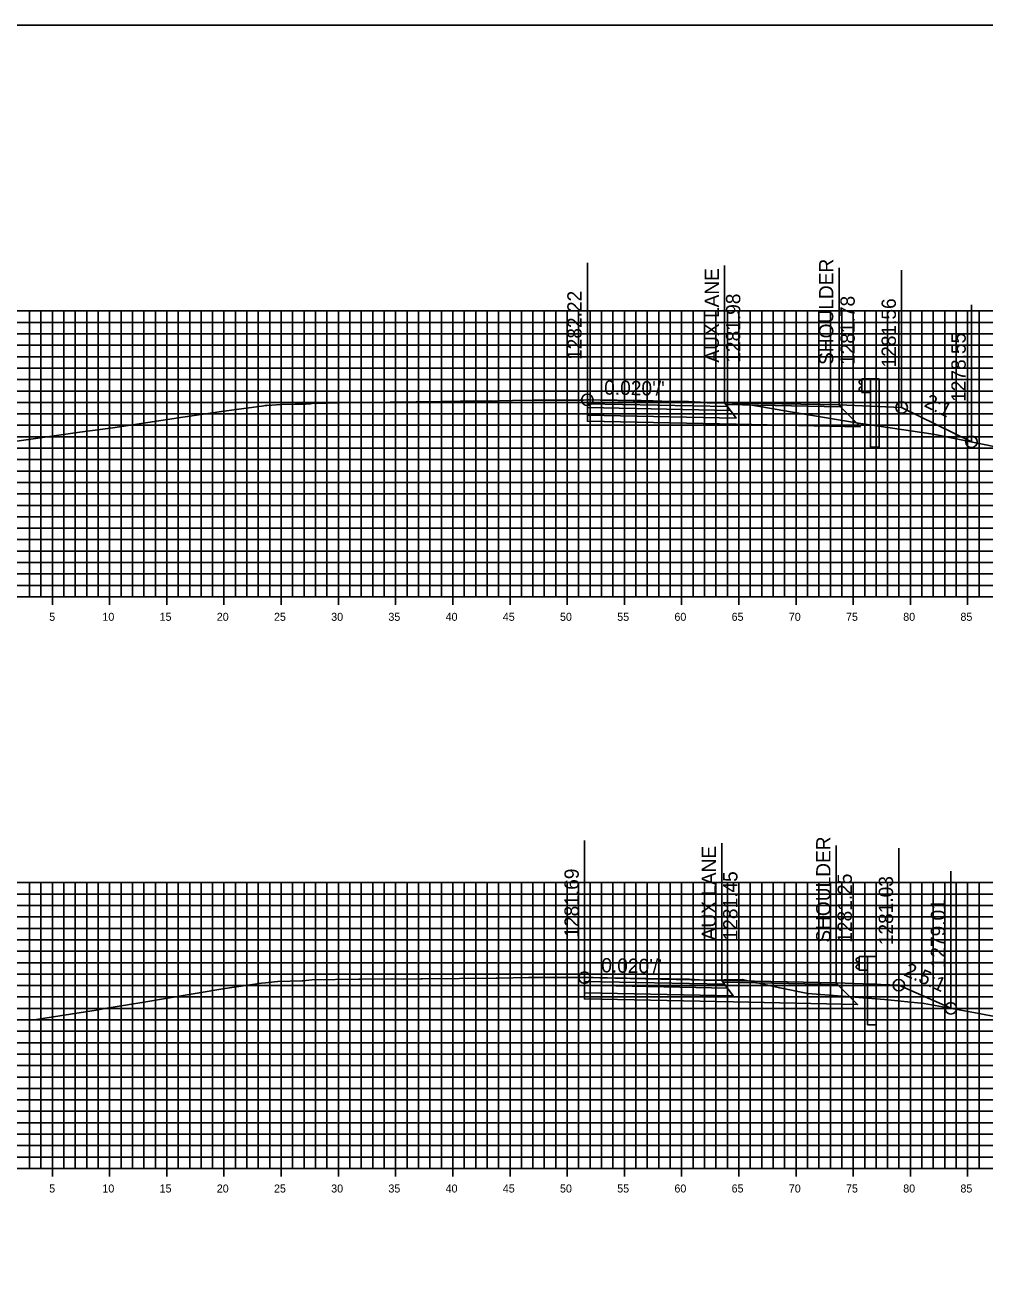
# Model space of a CAD drawing. Extents: x 674939 to 678919, y 750652 to 765176.
# Drawn here: x 678751.2 to 678835, y 763226.3 to 763336.3 of the extents above; entities that cross this region are included whole.
import ezdxf

# ---------------------------------------------------------------- set-up
doc = ezdxf.new("R2010")
doc.units = 0
for name, color, linetype in [('Level 10', 7, 'Continuous'), ('Level 16', 7, 'Continuous'), ('Level 18', 7, 'Continuous'), ('Level 19', 7, 'Continuous'), ('Level 20', 7, 'Continuous'), ('Level 22', 7, 'Continuous'), ('Level 23', 7, 'Continuous'), ('Level 32', 7, 'Continuous'), ('Level 4', 7, 'Continuous'), ('Level 8', 7, 'Continuous'), ('Level 9', 7, 'Continuous')]:
    doc.layers.add(name, color=color, linetype=linetype)

msp = doc.modelspace()

# ---------------------------------------------------------------- linework, layer by layer
at = {"layer": 'Level 10'}
for points in [[(678749, 763299.7), (678755.94, 763300.68), (678758.8, 763301.08), (678764.93, 763302), (678768.32, 763302.49), (678769.61, 763302.67), (678772.02, 763302.99), (678772.14, 763303.01), (678772.26, 763303.03), (678773.56, 763303.1), (678774.75, 763303.14), (678775.66, 763303.15), (678776.1, 763303.18), (678776.24, 763303.2), (678776.25, 763303.2), (678776.47, 763303.22), (678777.57, 763303.22), (678778.47, 763303.25), (678787.61, 763303.38), (678789.21, 763303.39), (678791.15, 763303.41), (678791.8, 763303.42), (678791.93, 763303.4), (678792.59, 763303.44), (678793.76, 763303.46), (678795.59, 763303.48), (678796.83, 763303.48), (678799.59, 763303.5), (678799.96, 763303.5), (678800.29, 763303.51), (678800.35, 763303.51), (678800.53, 763303.51), (678801.45, 763303.49), (678802.89, 763303.48), (678804.99, 763303.47), (678806.04, 763303.43), (678806.8, 763303.4), (678808.37, 763303.37), (678809.13, 763303.36), (678810.18, 763303.31), (678810.66, 763303.28), (678810.79, 763303.25), (678812.96, 763303.24), (678813.65, 763303.23), (678815.38, 763302.93), (678818.22, 763302.44), (678824, 763301.49), (678830.52, 763300.51), (678836.4, 763299.33)], [(678747.75, 763249.22), (678751.95, 763249.29), (678757.35, 763250.15), (678758.12, 763250.28), (678761.35, 763250.8), (678768.42, 763251.99), (678771.8, 763252.49), (678772.15, 763252.54), (678772.4, 763252.56), (678772.42, 763252.56), (678773.2, 763252.63), (678773.23, 763252.63), (678775.37, 763252.71), (678775.4, 763252.71), (678775.42, 763252.71), (678775.94, 763252.77), (678776.2, 763252.8), (678776.21, 763252.8), (678780.31, 763252.85), (678780.47, 763252.85), (678783.2, 763252.87), (678783.23, 763252.87), (678784.2, 763252.85), (678785.76, 763252.88), (678785.88, 763252.89), (678792.32, 763252.93), (678792.43, 763252.93), (678795.16, 763252.98), (678795.23, 763252.98), (678799.52, 763252.98), (678799.6, 763252.98), (678799.61, 763252.98), (678800.04, 763252.98), (678800.05, 763252.98), (678800.79, 763252.98), (678801.96, 763252.96), (678802.06, 763252.96), (678805.37, 763252.92), (678805.41, 763252.92), (678807.55, 763252.87), (678807.6, 763252.87), (678809.16, 763252.84), (678809.21, 763252.84), (678810.53, 763252.77), (678810.56, 763252.77), (678810.69, 763252.77), (678813.83, 763252.82), (678817.1, 763252.09), (678819.57, 763251.6), (678826.27, 763251.06), (678829.73, 763250.73), (678834.53, 763249.85), (678843.44, 763248.09)]]:
    msp.add_lwpolyline(points, dxfattribs=at)
at = {"layer": 'Level 16'}
for points in [[(678827.76, 763302.85), (678827.76, 763302.85), (678833.86, 763299.84)], [(678827.51, 763252.32), (678827.51, 763252.32), (678832.06, 763250.3)]]:
    msp.add_lwpolyline(points, dxfattribs=at)
at = {"layer": 'Level 18'}
for points in [[(678822.29, 763303.07), (678812.29, 763303.27), (678800.29, 763303.51)], [(678800.29, 763303.51), (678812.29, 763303.27), (678822.29, 763303.07), (678827.76, 763302.85), (678833.86, 763299.84)], [(678822.29, 763303.07), (678827.76, 763302.85)], [(678822.04, 763252.54), (678812.04, 763252.74), (678800.04, 763252.98)], [(678800.04, 763252.98), (678812.04, 763252.74), (678822.04, 763252.54), (678827.51, 763252.32), (678832.06, 763250.3)], [(678822.04, 763252.54), (678827.51, 763252.32)]]:
    msp.add_lwpolyline(points, dxfattribs=at)
for points in [[(678800.29, 763303.51), (678800.29, 763303.18), (678812.54, 763302.93), (678812.29, 763303.27)], [(678812.29, 763303.27), (678822.29, 763303.07), (678822.41, 763302.91), (678812.41, 763303.11)], [(678800.04, 763252.98), (678800.04, 763252.65), (678812.29, 763252.4), (678812.04, 763252.74)], [(678812.04, 763252.74), (678822.04, 763252.54), (678822.16, 763252.38), (678812.16, 763252.58)]]:
    msp.add_lwpolyline(points, close=True, dxfattribs=at)
at = {"layer": 'Level 19'}
for points in [[(678800.29, 763303.18), (678800.29, 763302.85), (678812.79, 763302.59), (678812.54, 763302.93)], [(678800.29, 763302.85), (678800.29, 763302.19), (678813.29, 763301.92), (678812.79, 763302.59)], [(678800.04, 763252.65), (678800.04, 763252.32), (678812.54, 763252.07), (678812.29, 763252.4)], [(678800.04, 763252.32), (678800.04, 763251.66), (678813.04, 763251.4), (678812.54, 763252.07)]]:
    msp.add_lwpolyline(points, close=True, dxfattribs=at)
for points in [[(678800.29, 763302.19), (678800.29, 763301.65), (678813.29, 763301.38), (678824.16, 763301.16), (678822.41, 763302.91)], [(678800.04, 763251.66), (678800.04, 763251.12), (678813.04, 763250.86), (678823.91, 763250.63), (678822.16, 763252.38)]]:
    msp.add_lwpolyline(points, dxfattribs=at)
at = {"layer": 'Level 20'}
for p, q in [((678598.53, 763311.29), (678898.53, 763311.29)), ((678751.53, 763286.29), (678751.53, 763311.29)), ((678752.53, 763286.29), (678752.53, 763311.29)), ((678753.53, 763286.29), (678753.53, 763311.29)), ((678754.53, 763286.29), (678754.53, 763311.29)), ((678755.53, 763286.29), (678755.53, 763311.29)), ((678756.53, 763286.29), (678756.53, 763311.29)), ((678757.53, 763286.29), (678757.53, 763311.29)), ((678758.53, 763286.29), (678758.53, 763311.29)), ((678759.53, 763286.29), (678759.53, 763311.29)), ((678760.53, 763286.29), (678760.53, 763311.29)), ((678761.53, 763286.29), (678761.53, 763311.29)), ((678762.53, 763286.29), (678762.53, 763311.29)), ((678763.53, 763286.29), (678763.53, 763311.29)), ((678764.53, 763286.29), (678764.53, 763311.29)), ((678765.53, 763286.29), (678765.53, 763311.29)), ((678766.53, 763286.29), (678766.53, 763311.29)), ((678767.53, 763286.29), (678767.53, 763311.29)), ((678768.53, 763286.29), (678768.53, 763311.29)), ((678769.53, 763286.29), (678769.53, 763311.29)), ((678770.53, 763286.29), (678770.53, 763311.29)), ((678771.53, 763286.29), (678771.53, 763311.29)), ((678772.53, 763286.29), (678772.53, 763311.29)), ((678773.53, 763286.29), (678773.53, 763311.29)), ((678774.53, 763286.29), (678774.53, 763311.29)), ((678775.53, 763286.29), (678775.53, 763311.29)), ((678776.53, 763286.29), (678776.53, 763311.29)), ((678777.53, 763286.29), (678777.53, 763311.29)), ((678778.53, 763286.29), (678778.53, 763311.29)), ((678779.53, 763286.29), (678779.53, 763311.29)), ((678780.53, 763286.29), (678780.53, 763311.29)), ((678781.53, 763286.29), (678781.53, 763311.29)), ((678782.53, 763286.29), (678782.53, 763311.29)), ((678783.53, 763286.29), (678783.53, 763311.29)), ((678784.53, 763286.29), (678784.53, 763311.29)), ((678785.53, 763286.29), (678785.53, 763311.29)), ((678786.53, 763286.29), (678786.53, 763311.29)), ((678787.53, 763286.29), (678787.53, 763311.29)), ((678788.53, 763286.29), (678788.53, 763311.29)), ((678789.53, 763286.29), (678789.53, 763311.29)), ((678790.53, 763286.29), (678790.53, 763311.29)), ((678791.53, 763286.29), (678791.53, 763311.29)), ((678792.53, 763286.29), (678792.53, 763311.29)), ((678793.53, 763286.29), (678793.53, 763311.29)), ((678794.53, 763286.29), (678794.53, 763311.29)), ((678795.53, 763286.29), (678795.53, 763311.29)), ((678796.53, 763286.29), (678796.53, 763311.29)), ((678797.53, 763286.29), (678797.53, 763311.29)), ((678798.53, 763286.29), (678798.53, 763311.29)), ((678799.53, 763286.29), (678799.53, 763311.29)), ((678800.53, 763286.29), (678800.53, 763311.29)), ((678801.53, 763286.29), (678801.53, 763311.29)), ((678802.53, 763286.29), (678802.53, 763311.29)), ((678803.53, 763286.29), (678803.53, 763311.29)), ((678804.53, 763286.29), (678804.53, 763311.29)), ((678805.53, 763286.29), (678805.53, 763311.29)), ((678806.53, 763286.29), (678806.53, 763311.29)), ((678807.53, 763286.29), (678807.53, 763311.29)), ((678808.53, 763286.29), (678808.53, 763311.29)), ((678809.53, 763286.29), (678809.53, 763311.29)), ((678810.53, 763286.29), (678810.53, 763311.29)), ((678811.53, 763286.29), (678811.53, 763311.29)), ((678812.53, 763286.29), (678812.53, 763311.29)), ((678813.53, 763286.29), (678813.53, 763311.29)), ((678814.53, 763286.29), (678814.53, 763311.29)), ((678815.53, 763286.29), (678815.53, 763311.29)), ((678816.53, 763286.29), (678816.53, 763311.29)), ((678817.53, 763286.29), (678817.53, 763311.29)), ((678818.53, 763286.29), (678818.53, 763311.29)), ((678819.53, 763286.29), (678819.53, 763311.29)), ((678820.53, 763286.29), (678820.53, 763311.29)), ((678821.53, 763286.29), (678821.53, 763311.29)), ((678822.53, 763286.29), (678822.53, 763311.29)), ((678823.53, 763286.29), (678823.53, 763311.29)), ((678824.53, 763286.29), (678824.53, 763311.29)), ((678825.53, 763286.29), (678825.53, 763311.29)), ((678826.53, 763286.29), (678826.53, 763311.29)), ((678827.53, 763286.29), (678827.53, 763311.29)), ((678828.53, 763286.29), (678828.53, 763311.29)), ((678829.53, 763286.29), (678829.53, 763311.29)), ((678830.53, 763286.29), (678830.53, 763311.29)), ((678831.53, 763286.29), (678831.53, 763311.29)), ((678832.53, 763286.29), (678832.53, 763311.29)), ((678833.53, 763286.29), (678833.53, 763311.29)), ((678834.53, 763286.29), (678834.53, 763311.29)), ((678598.53, 763310.29), (678898.53, 763310.29)), ((678598.53, 763309.29), (678898.53, 763309.29)), ((678598.53, 763308.29), (678898.53, 763308.29)), ((678598.53, 763307.29), (678898.53, 763307.29)), ((678598.53, 763306.29), (678898.53, 763306.29)), ((678598.53, 763305.29), (678898.53, 763305.29)), ((678598.53, 763304.29), (678898.53, 763304.29)), ((678598.53, 763303.29), (678898.53, 763303.29)), ((678598.53, 763302.29), (678898.53, 763302.29)), ((678598.53, 763301.29), (678898.53, 763301.29)), ((678598.53, 763300.29), (678898.53, 763300.29)), ((678598.53, 763299.29), (678898.53, 763299.29)), ((678598.53, 763298.29), (678898.53, 763298.29)), ((678598.53, 763297.29), (678898.53, 763297.29)), ((678598.53, 763296.29), (678898.53, 763296.29)), ((678598.53, 763295.29), (678898.53, 763295.29)), ((678598.53, 763294.29), (678898.53, 763294.29)), ((678598.53, 763293.29), (678898.53, 763293.29)), ((678598.53, 763292.29), (678898.53, 763292.29)), ((678598.53, 763291.29), (678898.53, 763291.29)), ((678598.53, 763290.29), (678898.53, 763290.29)), ((678598.53, 763289.29), (678898.53, 763289.29)), ((678598.53, 763288.29), (678898.53, 763288.29)), ((678598.53, 763287.29), (678898.53, 763287.29)), ((678598.53, 763286.29), (678898.53, 763286.29)), ((678598.53, 763261.29), (678898.53, 763261.29)), ((678751.53, 763236.29), (678751.53, 763261.29)), ((678752.53, 763236.29), (678752.53, 763261.29)), ((678753.53, 763236.29), (678753.53, 763261.29)), ((678754.53, 763236.29), (678754.53, 763261.29)), ((678755.53, 763236.29), (678755.53, 763261.29)), ((678756.53, 763236.29), (678756.53, 763261.29)), ((678757.53, 763236.29), (678757.53, 763261.29)), ((678758.53, 763236.29), (678758.53, 763261.29)), ((678759.53, 763236.29), (678759.53, 763261.29)), ((678760.53, 763236.29), (678760.53, 763261.29)), ((678761.53, 763236.29), (678761.53, 763261.29)), ((678762.53, 763236.29), (678762.53, 763261.29)), ((678763.53, 763236.29), (678763.53, 763261.29)), ((678764.53, 763236.29), (678764.53, 763261.29)), ((678765.53, 763236.29), (678765.53, 763261.29)), ((678766.53, 763236.29), (678766.53, 763261.29)), ((678767.53, 763236.29), (678767.53, 763261.29)), ((678768.53, 763236.29), (678768.53, 763261.29)), ((678769.53, 763236.29), (678769.53, 763261.29)), ((678770.53, 763236.29), (678770.53, 763261.29)), ((678771.53, 763236.29), (678771.53, 763261.29)), ((678772.53, 763236.29), (678772.53, 763261.29)), ((678773.53, 763236.29), (678773.53, 763261.29)), ((678774.53, 763236.29), (678774.53, 763261.29)), ((678775.53, 763236.29), (678775.53, 763261.29)), ((678776.53, 763236.29), (678776.53, 763261.29)), ((678777.53, 763236.29), (678777.53, 763261.29)), ((678778.53, 763236.29), (678778.53, 763261.29)), ((678779.53, 763236.29), (678779.53, 763261.29)), ((678780.53, 763236.29), (678780.53, 763261.29)), ((678781.53, 763236.29), (678781.53, 763261.29)), ((678782.53, 763236.29), (678782.53, 763261.29)), ((678783.53, 763236.29), (678783.53, 763261.29)), ((678784.53, 763236.29), (678784.53, 763261.29)), ((678785.53, 763236.29), (678785.53, 763261.29)), ((678786.53, 763236.29), (678786.53, 763261.29)), ((678787.53, 763236.29), (678787.53, 763261.29)), ((678788.53, 763236.29), (678788.53, 763261.29)), ((678789.53, 763236.29), (678789.53, 763261.29)), ((678790.53, 763236.29), (678790.53, 763261.29)), ((678791.53, 763236.29), (678791.53, 763261.29)), ((678792.53, 763236.29), (678792.53, 763261.29)), ((678793.53, 763236.29), (678793.53, 763261.29)), ((678794.53, 763236.29), (678794.53, 763261.29)), ((678795.53, 763236.29), (678795.53, 763261.29)), ((678796.53, 763236.29), (678796.53, 763261.29)), ((678797.53, 763236.29), (678797.53, 763261.29)), ((678798.53, 763236.29), (678798.53, 763261.29)), ((678799.53, 763236.29), (678799.53, 763261.29)), ((678800.53, 763236.29), (678800.53, 763261.29)), ((678801.53, 763236.29), (678801.53, 763261.29)), ((678802.53, 763236.29), (678802.53, 763261.29)), ((678803.53, 763236.29), (678803.53, 763261.29)), ((678804.53, 763236.29), (678804.53, 763261.29)), ((678805.53, 763236.29), (678805.53, 763261.29)), ((678806.53, 763236.29), (678806.53, 763261.29)), ((678807.53, 763236.29), (678807.53, 763261.29)), ((678808.53, 763236.29), (678808.53, 763261.29)), ((678809.53, 763236.29), (678809.53, 763261.29)), ((678810.53, 763236.29), (678810.53, 763261.29)), ((678811.53, 763236.29), (678811.53, 763261.29)), ((678812.53, 763236.29), (678812.53, 763261.29)), ((678813.53, 763236.29), (678813.53, 763261.29)), ((678814.53, 763236.29), (678814.53, 763261.29)), ((678815.53, 763236.29), (678815.53, 763261.29)), ((678816.53, 763236.29), (678816.53, 763261.29)), ((678817.53, 763236.29), (678817.53, 763261.29)), ((678818.53, 763236.29), (678818.53, 763261.29)), ((678819.53, 763236.29), (678819.53, 763261.29)), ((678820.53, 763236.29), (678820.53, 763261.29)), ((678821.53, 763236.29), (678821.53, 763261.29)), ((678822.53, 763236.29), (678822.53, 763261.29)), ((678823.53, 763236.29), (678823.53, 763261.29)), ((678824.53, 763236.29), (678824.53, 763261.29)), ((678825.53, 763236.29), (678825.53, 763261.29)), ((678826.53, 763236.29), (678826.53, 763261.29)), ((678827.53, 763236.29), (678827.53, 763261.29)), ((678828.53, 763236.29), (678828.53, 763261.29)), ((678829.53, 763236.29), (678829.53, 763261.29)), ((678830.53, 763236.29), (678830.53, 763261.29)), ((678831.53, 763236.29), (678831.53, 763261.29)), ((678832.53, 763236.29), (678832.53, 763261.29)), ((678833.53, 763236.29), (678833.53, 763261.29)), ((678834.53, 763236.29), (678834.53, 763261.29)), ((678598.53, 763260.29), (678898.53, 763260.29)), ((678598.53, 763259.29), (678898.53, 763259.29)), ((678598.53, 763258.29), (678898.53, 763258.29)), ((678598.53, 763257.29), (678898.53, 763257.29)), ((678598.53, 763256.29), (678898.53, 763256.29)), ((678598.53, 763255.29), (678898.53, 763255.29)), ((678598.53, 763254.29), (678898.53, 763254.29)), ((678598.53, 763253.29), (678898.53, 763253.29)), ((678598.53, 763252.29), (678898.53, 763252.29)), ((678598.53, 763251.29), (678898.53, 763251.29)), ((678598.53, 763250.29), (678898.53, 763250.29)), ((678598.53, 763249.29), (678898.53, 763249.29)), ((678598.53, 763248.29), (678898.53, 763248.29)), ((678598.53, 763247.29), (678898.53, 763247.29)), ((678598.53, 763246.29), (678898.53, 763246.29)), ((678598.53, 763245.29), (678898.53, 763245.29)), ((678598.53, 763244.29), (678898.53, 763244.29)), ((678598.53, 763243.29), (678898.53, 763243.29)), ((678598.53, 763242.29), (678898.53, 763242.29)), ((678598.53, 763241.29), (678898.53, 763241.29)), ((678598.53, 763240.29), (678898.53, 763240.29)), ((678598.53, 763239.29), (678898.53, 763239.29)), ((678598.53, 763238.29), (678898.53, 763238.29)), ((678598.53, 763237.29), (678898.53, 763237.29)), ((678598.53, 763236.29), (678898.53, 763236.29))]:
    msp.add_line(p, q, dxfattribs=at)
at = {"layer": 'Level 23'}
for p, q in [((678800.29, 763303.51), (678800.29, 763315.51)), ((678812.29, 763303.27), (678812.29, 763315.27)), ((678822.29, 763303.07), (678822.29, 763315.07)), ((678827.76, 763302.85), (678827.76, 763314.85)), ((678833.86, 763299.84), (678833.86, 763311.84)), ((678800.04, 763252.98), (678800.04, 763264.98)), ((678812.04, 763252.74), (678812.04, 763264.74)), ((678822.04, 763252.54), (678822.04, 763264.54)), ((678827.51, 763252.32), (678827.51, 763264.32)), ((678832.06, 763250.3), (678832.06, 763262.3))]:
    msp.add_line(p, q, dxfattribs=at)
at = {"layer": 'Level 32'}
for points in [[(678824.29, 763305.27), (678824.19, 763305.25), (678824.05, 763305.15), (678824.05, 763305), (678824.27, 763304.8), (678824.27, 763304.71), (678824.05, 763304.51), (678824.05, 763304.37), (678824.19, 763304.27), (678824.29, 763304.24)], [(678824.29, 763305.35), (678825.04, 763305.35), (678825.04, 763304.17), (678824.29, 763304.17)], [(678825.04, 763305.35), (678825.79, 763305.35), (678825.79, 763302.93), (678825.04, 763302.96)], [(678824.04, 763254.82), (678824.79, 763254.82), (678824.79, 763253.64), (678824.04, 763253.64)], [(678824.79, 763254.82), (678825.54, 763254.82), (678825.54, 763252.4), (678824.79, 763252.43)], [(678824.04, 763254.74), (678823.94, 763254.72), (678823.8, 763254.62), (678823.8, 763254.48), (678824.03, 763254.28), (678824.03, 763254.18), (678823.8, 763253.98), (678823.8, 763253.84), (678823.94, 763253.74), (678824.04, 763253.72)]]:
    msp.add_lwpolyline(points, close=True, dxfattribs=at)
for points in [[(678825.04, 763299.38), (678825.04, 763302.96), (678825.79, 763302.93), (678825.79, 763299.38)], [(678825.04, 763299.38), (678825.79, 763299.38)], [(678824.79, 763248.85), (678824.79, 763252.43), (678825.54, 763252.4), (678825.54, 763248.85)], [(678824.79, 763248.85), (678825.54, 763248.85)]]:
    msp.add_lwpolyline(points, dxfattribs=at)
at = {"layer": 'Level 4'}
msp.add_lwpolyline([(678578.53, 763116.29), (678918.53, 763116.29), (678918.53, 763336.29), (678578.53, 763336.29)], close=True, dxfattribs=at)
for centre in [(678800.29, 763303.51), (678827.76, 763302.85), (678827.76, 763302.85), (678833.86, 763299.84), (678800.04, 763252.98), (678827.51, 763252.32), (678827.51, 763252.32), (678832.06, 763250.3)]:
    msp.add_circle(centre, 0.5, dxfattribs=at)
at = {"layer": 'Level 8'}
for p, q in [((678753.53, 763285.59), (678753.53, 763286.99)), ((678758.53, 763285.59), (678758.53, 763286.99)), ((678763.53, 763285.59), (678763.53, 763286.99)), ((678768.53, 763285.59), (678768.53, 763286.99)), ((678773.53, 763285.59), (678773.53, 763286.99)), ((678778.53, 763285.59), (678778.53, 763286.99)), ((678783.53, 763285.59), (678783.53, 763286.99)), ((678788.53, 763285.59), (678788.53, 763286.99)), ((678793.53, 763285.59), (678793.53, 763286.99)), ((678798.53, 763285.59), (678798.53, 763286.99)), ((678803.53, 763285.59), (678803.53, 763286.99)), ((678808.53, 763285.59), (678808.53, 763286.99)), ((678813.53, 763285.59), (678813.53, 763286.99)), ((678818.53, 763285.59), (678818.53, 763286.99)), ((678823.53, 763285.59), (678823.53, 763286.99)), ((678828.53, 763285.59), (678828.53, 763286.99)), ((678833.53, 763285.59), (678833.53, 763286.99)), ((678598.53, 763286.29), (678898.53, 763286.29)), ((678598.53, 763236.29), (678898.53, 763236.29)), ((678753.53, 763235.59), (678753.53, 763236.99)), ((678758.53, 763235.59), (678758.53, 763236.99)), ((678763.53, 763235.59), (678763.53, 763236.99)), ((678768.53, 763235.59), (678768.53, 763236.99)), ((678773.53, 763235.59), (678773.53, 763236.99)), ((678778.53, 763235.59), (678778.53, 763236.99)), ((678783.53, 763235.59), (678783.53, 763236.99)), ((678788.53, 763235.59), (678788.53, 763236.99)), ((678793.53, 763235.59), (678793.53, 763236.99)), ((678798.53, 763235.59), (678798.53, 763236.99)), ((678803.53, 763235.59), (678803.53, 763236.99)), ((678808.53, 763235.59), (678808.53, 763236.99)), ((678813.53, 763235.59), (678813.53, 763236.99)), ((678818.53, 763235.59), (678818.53, 763236.99)), ((678823.53, 763235.59), (678823.53, 763236.99)), ((678828.53, 763235.59), (678828.53, 763236.99)), ((678833.53, 763235.59), (678833.53, 763236.99))]:
    msp.add_line(p, q, dxfattribs=at)

# ---------------------------------------------------------------- texts
at = {"layer": 'Level 22'}
for s, rotation, p in [("0.020'/'", 358.8542, (678801.75, 763303.98)), ('2:1', 333.7713, (678829.65, 763302.97)), ("0.020'/'", 358.8542, (678801.5, 763253.45)), ('2.5:1', 336.0634, (678827.87, 763253.2))]:
    msp.add_text(s, height=1.25, rotation=rotation, dxfattribs=at).set_placement(p)
at = {"layer": 'Level 23'}
for s, p in [('SHOULDER', (678821.79, 763306.57)), ('AUX LANE', (678811.79, 763306.77)), ('1282.22', (678799.79, 763307.01)), ('1281.98', (678813.66, 763306.77)), ('1281.78', (678823.66, 763306.57)), ('1281.56', (678827.26, 763306.35)), ('1278.55', (678833.36, 763303.34)), ('SHOULDER', (678821.54, 763256.04)), ('AUX LANE', (678811.54, 763256.24)), ('1281.69', (678799.54, 763256.48)), ('1281.45', (678813.41, 763256.24)), ('1281.25', (678823.41, 763256.04)), ('1281.03', (678827.01, 763255.82)), ('1279.01', (678831.56, 763253.8))]:
    msp.add_text(s, height=1.25, rotation=90, dxfattribs=at).set_placement(p)
at = {"layer": 'Level 9'}
for s, p in [('5', (678753.25, 763284.19)), ('10', (678757.9, 763284.19)), ('15', (678762.9, 763284.19)), ('20', (678767.9, 763284.19)), ('25', (678772.9, 763284.19)), ('30', (678777.9, 763284.19)), ('35', (678782.9, 763284.19)), ('40', (678787.9, 763284.19)), ('45', (678792.9, 763284.19)), ('50', (678797.9, 763284.19)), ('55', (678802.9, 763284.19)), ('60', (678807.9, 763284.19)), ('65', (678812.9, 763284.19)), ('70', (678817.9, 763284.19)), ('75', (678822.9, 763284.19)), ('80', (678827.9, 763284.19)), ('85', (678832.9, 763284.19)), ('5', (678753.25, 763234.19)), ('10', (678757.9, 763234.19)), ('15', (678762.9, 763234.19)), ('20', (678767.9, 763234.19)), ('25', (678772.9, 763234.19)), ('30', (678777.9, 763234.19)), ('35', (678782.9, 763234.19)), ('40', (678787.9, 763234.19)), ('45', (678792.9, 763234.19)), ('50', (678797.9, 763234.19)), ('55', (678802.9, 763234.19)), ('60', (678807.9, 763234.19)), ('65', (678812.9, 763234.19)), ('70', (678817.9, 763234.19)), ('75', (678822.9, 763234.19)), ('80', (678827.9, 763234.19)), ('85', (678832.9, 763234.19))]:
    msp.add_text(s, height=0.7, dxfattribs=at).set_placement(p)

doc.saveas('drawing.dxf')
